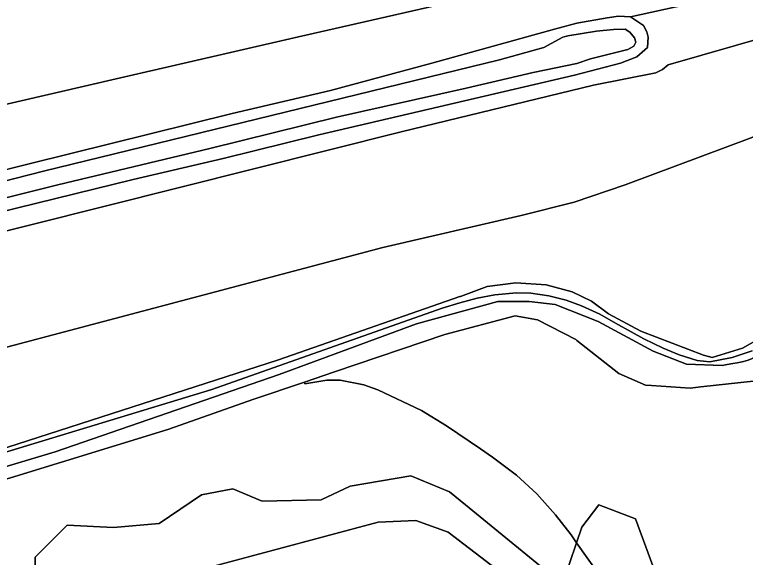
# Model space of a CAD drawing. Extents: x 158472 to 159562, y 388525 to 389606.
# Drawn here: x 159327 to 159417, y 389447.6 to 389514.5 of the extents above; entities that cross this region are included whole.
import ezdxf

# ---------------------------------------------------------------- set-up
doc = ezdxf.new("R2010")
doc.units = 0
for name, color, linetype in [('IMGEO_Berm_groen', 7, 'Continuous'), ('IMGEO_Gemengd_bos', 7, 'Continuous'), ('IMGEO_Grasland_overig', 7, 'Continuous'), ('IMGEO_Groenvoorziening', 7, 'Continuous'), ('IMGEO_Loofbos', 7, 'Continuous'), ('IMGEO_Rijbaan_autosnelweg', 7, 'Continuous'), ('IMGEO_Voetpad_onverhard', 7, 'Continuous'), ('IMGEO_Waterloop', 7, 'Continuous')]:
    doc.layers.add(name, color=color, linetype=linetype)

msp = doc.modelspace()

# ---------------------------------------------------------------- linework, layer by layer
at = {"layer": 'IMGEO_Berm_groen'}
for points in [[(159307.88, 389490.827), (159328.791, 389496.056), (159353.798, 389502.286), (159365.878, 389505.12), (159378.352, 389508.492), (159393.467, 389512.67), (159396.248, 389513.417), (159399.981, 389514.062), (159401.375, 389514.25), (159402.851, 389514.181), (159416.705, 389517.266)], [(159386.869, 389517.416), (159361.963, 389511.711), (159340.008, 389506.662), (159314.979, 389500.875)]]:
    msp.add_lwpolyline(points, dxfattribs=at)
at = {"layer": 'IMGEO_Gemengd_bos'}
for points in [[(159399.001, 389445.359), (159396.205, 389449.369), (159394.479, 389444.26), (159382.528, 389454.048), (159380.558, 389455.661), (159375.768, 389457.639), (159368.308, 389456.354), (159364.751, 389454.674), (159357.489, 389454.477), (159353.882, 389456.009), (159350.017, 389455.267), (159344.773, 389451.743), (159339.173, 389451.235), (159333.477, 389451.524), (159329.525, 389447.608), (159329.615, 389441.546)], [(159400.457, 389376.709), (159395.07, 389431.797), (159397.779, 389432.017), (159396.891, 389435.369), (159395.908, 389437.53), (159392.985, 389441.016), (159380.386, 389450.666), (159376.405, 389452.106), (159371.753, 389451.916), (159345.976, 389445.011), (159337.805, 389444.042), (159336.104, 389443.289), (159335.273, 389441.803), (159334.137, 389435.181), (159333.674, 389430.714), (159334.015, 389425.371), (159337.725, 389425.753), (159337.261, 389430.681), (159341.477, 389431.115), (159355.431, 389432.594), (159355.446, 389432.446), (159370.187, 389434.159), (159370.169, 389434.335), (159383.362, 389435.646)], [(159345.976, 389445.011), (159371.753, 389451.916), (159376.405, 389452.106), (159380.386, 389450.666), (159392.985, 389441.016)]]:
    msp.add_lwpolyline(points, dxfattribs=at)
msp.add_lwpolyline([(159413.859, 389372.934), (159418.077, 389372.622), (159420.905, 389386.841), (159418.398, 389396.44), (159416.599, 389415.703), (159414.262, 389438.927), (159408.126, 389439.636), (159403.47, 389452.315), (159398.925, 389454.044), (159396.85, 389451.277), (159396.205, 389449.369), (159399.001, 389445.359), (159401.113, 389441.439), (159402.605, 389437.663), (159403.306, 389435.11), (159403.999, 389431.277), (159406.443, 389411.056), (159409.806, 389390.164), (159412.107, 389377.113)], close=True, dxfattribs=at)
at = {"layer": 'IMGEO_Grasland_overig'}
for points in [[(159419.175, 389474.784), (159416.614, 389473.354), (159412.9, 389472.201), (159411.82, 389472.491), (159404.094, 389475.45), (159400.116, 389477.574), (159398.022, 389479.154), (159395.64, 389480.296), (159392.442, 389481.176), (159388.711, 389481.399), (159385.183, 389480.955), (159381.914, 389479.726), (159381.831, 389479.703), (159359.48, 389471.92), (159309.309, 389455.718)], [(159286.933, 389448.686), (159351.286, 389468.262), (159379.656, 389478.273), (159381.81, 389478.921), (159383.971, 389479.5), (159386.145, 389479.94), (159388.79, 389480.186), (159390.55, 389480.132), (159392.761, 389479.821), (159394.934, 389479.263), (159396.821, 389478.576), (159399.042, 389477.525), (159400.989, 389476.453), (159402.913, 389475.349), (159404.463, 389474.494), (159406.845, 389473.333), (159408.819, 389472.517), (159411.061, 389471.817), (159412.599, 389471.656), (159415.378, 389472.19), (159417.823, 389473.017)]]:
    msp.add_lwpolyline(points, dxfattribs=at)
at = {"layer": 'IMGEO_Groenvoorziening'}
for points in [[(159416.705, 389517.266), (159402.851, 389514.181), (159404.434, 389513.108), (159404.858, 389512.34), (159405.002, 389511.667), (159404.922, 389510.408), (159403.639, 389509.267), (159401.6, 389508.47), (159395.952, 389506.989), (159364.474, 389499.623), (159352.673, 389496.731), (159341.579, 389494.122), (159319.975, 389488.828)], [(159283.316, 389477.102), (159374.598, 389500), (159398.295, 389505.777), (159405.948, 389507.3), (159406.779, 389507.685), (159407.498, 389508.253), (159419.918, 389511.844), (159419.825, 389515.204)], [(159319.975, 389488.828), (159341.579, 389494.122), (159352.673, 389496.731), (159364.474, 389499.623), (159395.952, 389506.989), (159401.6, 389508.47), (159403.639, 389509.267), (159404.922, 389510.408), (159405.002, 389511.667), (159404.858, 389512.34), (159404.434, 389513.108), (159402.851, 389514.181), (159401.375, 389514.25), (159399.981, 389514.062), (159396.248, 389513.417), (159393.467, 389512.67), (159378.352, 389508.492), (159365.878, 389505.12), (159353.798, 389502.286), (159328.791, 389496.056), (159307.88, 389490.827)], [(159306.279, 389488.959), (159330.552, 389495.157), (159386.687, 389508.881), (159392.17, 389510.406), (159394.505, 389511.671), (159395.115, 389511.837), (159398.657, 389512.433), (159400.741, 389512.632), (159402.18, 389512.682), (159402.776, 389512.275), (159403.331, 389511.6), (159403.483, 389511.043), (159403.246, 389510.551), (159402.528, 389510.155), (159397.91, 389509.009), (159396.249, 389508.413), (159390.842, 389507.336), (159382.619, 389505.406), (159366.641, 389501.814), (159351.016, 389497.977), (159332.315, 389493.5), (159301.956, 389485.898)], [(159309.309, 389455.718), (159359.48, 389471.92), (159381.831, 389479.703), (159381.914, 389479.726), (159385.183, 389480.955), (159388.711, 389481.399), (159392.442, 389481.176), (159395.64, 389480.296), (159398.022, 389479.154), (159400.116, 389477.574), (159404.094, 389475.45), (159411.82, 389472.491), (159412.9, 389472.201), (159416.614, 389473.354), (159419.175, 389474.784), (159419.59, 389474.888), (159420.193, 389502.437)], [(159418.993, 389500), (159417.916, 389499.35), (159402.182, 389493.477), (159395.9, 389491.353), (159389.379, 389489.7), (159372.32, 389485.759), (159315.887, 389470.794), (159298.725, 389466.422), (159265.344, 389458.348), (159225.608, 389449.127), (159183.417, 389439.014), (159157.102, 389432.084)]]:
    msp.add_lwpolyline(points, dxfattribs=at)
at = {"layer": 'IMGEO_Loofbos'}
for points in [[(159420.193, 389502.437), (159420.2, 389502.751), (159419.918, 389511.844), (159407.498, 389508.253), (159406.779, 389507.685), (159405.948, 389507.3), (159398.295, 389505.777), (159374.598, 389500), (159283.316, 389477.102), (159272.307, 389475.399), (159219.754, 389460.745), (159202.744, 389456.232), (159185.076, 389451.313), (159137.191, 389437.453)], [(159265.344, 389458.348), (159298.725, 389466.422), (159315.887, 389470.794), (159372.32, 389485.759), (159389.379, 389489.7), (159395.9, 389491.353), (159402.182, 389493.477), (159417.916, 389499.35), (159418.993, 389500)], [(159418.334, 389472.323), (159417.734, 389472.035), (159417.189, 389471.837), (159416.589, 389471.677), (159415.978, 389471.551), (159415.432, 389471.45), (159414.753, 389471.32), (159414.145, 389471.199), (159409.737, 389471.396), (159405.64, 389472.977), (159398.86, 389476.642), (159393.579, 389478.739), (159390.348, 389479.09), (159386.497, 389479.09), (159376.487, 389476.356), (159359.573, 389470.118), (159331.985, 389460.562), (159308.846, 389453.626)], [(159307.058, 389451.423), (159345.845, 389463.309), (159356.447, 389467.058), (159362.698, 389469.177), (159366.366, 389470.421), (159379.99, 389475.04), (159388.62, 389477.34), (159391.39, 389476.86), (159396.09, 389474.41), (159396.228, 389474.302), (159401.4, 389470.24), (159404.68, 389468.79), (159405.429, 389468.743), (159410.2, 389468.44), (159411.497, 389468.58), (159419.47, 389469.438)], [(159419.47, 389469.438), (159411.497, 389468.58), (159410.2, 389468.44), (159405.429, 389468.743), (159404.68, 389468.79), (159401.4, 389470.24), (159396.228, 389474.302), (159396.09, 389474.41), (159391.39, 389476.86), (159388.62, 389477.34), (159379.99, 389475.04), (159366.366, 389470.421), (159362.698, 389469.177), (159362.738, 389468.95), (159365.422, 389469.413), (159367.081, 389469.427), (159369.985, 389468.852), (159371.709, 389468.217), (159377.088, 389465.684), (159380.163, 389463.781), (159384.38, 389460.927), (159385.852, 389459.931), (159388.78, 389457.697), (159391.299, 389455.409), (159393.619, 389452.8), (159395.53, 389450.338), (159396.205, 389449.369), (159396.85, 389451.277), (159398.925, 389454.044), (159403.47, 389452.315), (159408.126, 389439.636)], [(159329.615, 389441.546), (159329.525, 389447.608), (159333.477, 389451.524), (159339.173, 389451.235), (159344.773, 389451.743), (159350.017, 389455.267), (159353.882, 389456.009), (159357.489, 389454.477), (159364.751, 389454.674), (159368.308, 389456.354), (159375.768, 389457.639), (159380.558, 389455.661), (159382.528, 389454.048), (159394.479, 389444.26), (159396.205, 389449.369), (159395.53, 389450.338), (159393.619, 389452.8), (159391.299, 389455.409), (159388.78, 389457.697), (159385.852, 389459.931), (159384.38, 389460.927), (159380.163, 389463.781), (159377.088, 389465.684), (159371.709, 389468.217), (159369.985, 389468.852), (159367.081, 389469.427), (159365.422, 389469.413), (159362.738, 389468.95), (159362.698, 389469.177), (159356.447, 389467.058), (159345.845, 389463.309), (159307.058, 389451.423)]]:
    msp.add_lwpolyline(points, dxfattribs=at)
at = {"layer": 'IMGEO_Rijbaan_autosnelweg'}
msp.add_lwpolyline([(159314.979, 389500.875), (159340.008, 389506.662), (159361.963, 389511.711), (159386.869, 389517.416), (159393.176, 389518.831), (159393.326, 389519.117), (159404.086, 389521.57), (159417.53, 389524.667), (159441.11, 389530.093), (159451.308, 389532.441), (159451.241, 389552.557), (159436.892, 389549.367), (159419.789, 389545.465), (159415.253, 389544.43), (159395.517, 389540.041), (159376.039, 389535.594), (159357.435, 389531.286), (159337.137, 389526.502), (159323.292, 389523.136)], dxfattribs=at)
at = {"layer": 'IMGEO_Voetpad_onverhard'}
for points in [[(159417.823, 389473.017), (159415.378, 389472.19), (159412.599, 389471.656), (159411.061, 389471.817), (159408.819, 389472.517), (159406.845, 389473.333), (159404.463, 389474.494), (159402.913, 389475.349), (159400.989, 389476.453), (159399.042, 389477.525), (159396.821, 389478.576), (159394.934, 389479.263), (159392.761, 389479.821), (159390.55, 389480.132), (159388.79, 389480.186), (159386.145, 389479.94), (159383.971, 389479.5), (159381.81, 389478.921), (159379.656, 389478.273), (159351.286, 389468.262), (159286.933, 389448.686)], [(159147.234, 389422.526), (159167.55, 389425.045), (159174.469, 389426.206), (159187.394, 389427.901), (159205.389, 389430.139), (159211.129, 389430.853), (159225.528, 389434.498), (159243.942, 389438.458), (159255.543, 389440.448), (159268.769, 389442.717), (159285.88, 389447.193), (159308.846, 389453.626), (159331.985, 389460.562), (159359.573, 389470.118), (159376.487, 389476.356), (159386.497, 389479.09), (159390.348, 389479.09), (159393.579, 389478.739), (159398.86, 389476.642), (159405.64, 389472.977), (159409.737, 389471.396), (159414.145, 389471.199)], [(159414.145, 389471.199), (159414.753, 389471.32), (159415.432, 389471.45), (159415.978, 389471.551), (159416.589, 389471.677), (159417.189, 389471.837), (159417.734, 389472.035), (159418.334, 389472.323)]]:
    msp.add_lwpolyline(points, dxfattribs=at)
at = {"layer": 'IMGEO_Waterloop'}
msp.add_lwpolyline([(159301.956, 389485.898), (159332.315, 389493.5), (159351.016, 389497.977), (159366.641, 389501.814), (159382.619, 389505.406), (159390.842, 389507.336), (159396.249, 389508.413), (159397.91, 389509.009), (159402.528, 389510.155), (159403.246, 389510.551), (159403.483, 389511.043), (159403.331, 389511.6), (159402.776, 389512.275), (159402.18, 389512.682), (159400.741, 389512.632), (159398.657, 389512.433), (159395.115, 389511.837), (159394.505, 389511.671), (159392.17, 389510.406), (159386.687, 389508.881), (159330.552, 389495.157), (159306.279, 389488.959)], dxfattribs=at)

doc.saveas('drawing.dxf')
